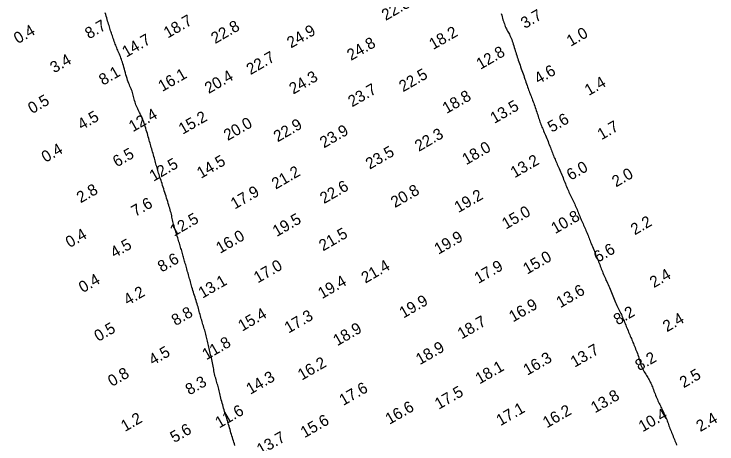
# Model space of a CAD drawing. Extents: x 3024098 to 3056816, y 418252 to 509144.
# Drawn here: x 3028105.6 to 3028414.4, y 426976.3 to 427165.1 of the extents above; entities that cross this region are included whole.
import ezdxf

# ---------------------------------------------------------------- set-up
doc = ezdxf.new("R2010")
doc.units = 0
doc.layers.add('V-CHAN-CONT-EL10', color=7, linetype='Continuous')
doc.layers.add('V-TOPO-SOUN-0911', color=7, linetype='Continuous')

msp = doc.modelspace()

# ---------------------------------------------------------------- linework, layer by layer
at = {"layer": 'V-CHAN-CONT-EL10'}
for points in [[(3028202.62, 426975.6), (3028202.41, 426976.31), (3028202.19, 426977.01), (3028201.97, 426977.7), (3028201.75, 426978.39), (3028201.53, 426979.08), (3028201.32, 426979.78), (3028201.11, 426980.48), (3028200.9, 426981.18), (3028200.7, 426981.89), (3028200.5, 426982.6), (3028200.3, 426983.32), (3028200.1, 426984.03), (3028199.9, 426984.75), (3028199.69, 426985.47), (3028199.47, 426986.19), (3028199.26, 426986.9), (3028199.04, 426987.62), (3028198.81, 426988.34), (3028198.59, 426989.07), (3028198.36, 426989.79), (3028198.14, 426990.53), (3028197.92, 426991.26), (3028197.7, 426992), (3028197.48, 426992.74), (3028197.27, 426993.49), (3028197.06, 426994.23), (3028196.86, 426994.96), (3028196.67, 426995.68), (3028196.49, 426996.39), (3028196.31, 426997.08), (3028196.15, 426997.75), (3028195.99, 426998.41), (3028195.84, 426999.04), (3028195.7, 426999.67), (3028195.55, 427000.29), (3028195.4, 427000.9), (3028195.25, 427001.5), (3028195.09, 427002.1), (3028194.92, 427002.69), (3028194.74, 427003.29), (3028194.56, 427003.9), (3028194.38, 427004.5), (3028194.21, 427005.12), (3028194.03, 427005.74), (3028193.87, 427006.38), (3028193.71, 427007.03), (3028193.57, 427007.7), (3028193.44, 427008.38), (3028193.32, 427009.07), (3028193.2, 427009.78), (3028193.08, 427010.48), (3028192.95, 427011.2), (3028192.82, 427011.91), (3028192.67, 427012.63), (3028192.51, 427013.34), (3028192.34, 427014.05), (3028192.16, 427014.76), (3028191.97, 427015.45), (3028191.79, 427016.15), (3028191.61, 427016.83), (3028191.44, 427017.51), (3028191.27, 427018.17), (3028191.13, 427018.83), (3028190.99, 427019.47), (3028190.87, 427020.11), (3028190.74, 427020.74), (3028190.62, 427021.37), (3028190.5, 427021.99), (3028190.37, 427022.6), (3028190.23, 427023.21), (3028190.08, 427023.82), (3028189.92, 427024.43), (3028189.75, 427025.04), (3028189.57, 427025.65), (3028189.39, 427026.26), (3028189.2, 427026.87), (3028189.01, 427027.49), (3028188.81, 427028.1), (3028188.62, 427028.72), (3028188.43, 427029.35), (3028188.24, 427029.98), (3028188.05, 427030.61), (3028187.86, 427031.24), (3028187.68, 427031.88), (3028187.49, 427032.52), (3028187.31, 427033.16), (3028187.14, 427033.81), (3028186.97, 427034.46), (3028186.79, 427035.12), (3028186.62, 427035.79), (3028186.43, 427036.47), (3028186.25, 427037.15), (3028186.05, 427037.85), (3028185.84, 427038.57), (3028185.62, 427039.3), (3028185.38, 427040.04), (3028185.15, 427040.79), (3028184.9, 427041.54), (3028184.66, 427042.28), (3028184.43, 427043.01), (3028184.2, 427043.72), (3028183.99, 427044.41), (3028183.79, 427045.08), (3028183.6, 427045.72), (3028183.42, 427046.35), (3028183.25, 427046.96), (3028183.09, 427047.56), (3028182.93, 427048.16), (3028182.76, 427048.77), (3028182.6, 427049.38), (3028182.42, 427049.99), (3028182.24, 427050.62), (3028182.06, 427051.25), (3028181.88, 427051.89), (3028181.7, 427052.52), (3028181.52, 427053.14), (3028181.35, 427053.75), (3028181.18, 427054.35), (3028181.01, 427054.94), (3028180.85, 427055.51), (3028180.7, 427056.07), (3028180.55, 427056.62), (3028180.4, 427057.17), (3028180.25, 427057.71), (3028180.1, 427058.26), (3028179.95, 427058.81), (3028179.79, 427059.36), (3028179.62, 427059.92), (3028179.46, 427060.49), (3028179.29, 427061.05), (3028179.12, 427061.63), (3028178.94, 427062.2), (3028178.77, 427062.78), (3028178.59, 427063.35), (3028178.41, 427063.93), (3028178.23, 427064.51), (3028178.06, 427065.1), (3028177.88, 427065.68), (3028177.69, 427066.28), (3028177.51, 427066.89), (3028177.31, 427067.51), (3028177.12, 427068.14), (3028176.92, 427068.79), (3028176.71, 427069.45), (3028176.51, 427070.11), (3028176.3, 427070.78), (3028176.11, 427071.46), (3028175.92, 427072.12), (3028175.73, 427072.79), (3028175.57, 427073.43), (3028175.41, 427074.07), (3028175.27, 427074.7), (3028175.14, 427075.32), (3028175, 427075.93), (3028174.87, 427076.55), (3028174.73, 427077.18), (3028174.58, 427077.82), (3028174.41, 427078.46), (3028174.23, 427079.13), (3028174.03, 427079.81), (3028173.81, 427080.52), (3028173.59, 427081.23), (3028173.35, 427081.97), (3028173.11, 427082.72), (3028172.86, 427083.49), (3028172.62, 427084.27), (3028172.37, 427085.07), (3028172.12, 427085.88), (3028171.87, 427086.69), (3028171.62, 427087.5), (3028171.37, 427088.31), (3028171.13, 427089.1), (3028170.89, 427089.88), (3028170.65, 427090.63), (3028170.41, 427091.36), (3028170.18, 427092.06), (3028169.95, 427092.74), (3028169.73, 427093.4), (3028169.52, 427094.04), (3028169.31, 427094.66), (3028169.12, 427095.27), (3028168.93, 427095.87), (3028168.76, 427096.45), (3028168.59, 427097.03), (3028168.43, 427097.61), (3028168.27, 427098.18), (3028168.12, 427098.77), (3028167.96, 427099.36), (3028167.8, 427099.96), (3028167.63, 427100.59), (3028167.45, 427101.23), (3028167.27, 427101.88), (3028167.07, 427102.55), (3028166.88, 427103.23), (3028166.68, 427103.9), (3028166.48, 427104.58), (3028166.29, 427105.25), (3028166.1, 427105.91), (3028165.91, 427106.55), (3028165.73, 427107.18), (3028165.55, 427107.82), (3028165.37, 427108.45), (3028165.18, 427109.1), (3028164.99, 427109.76), (3028164.8, 427110.44), (3028164.6, 427111.15), (3028164.39, 427111.88), (3028164.17, 427112.65), (3028163.94, 427113.42), (3028163.72, 427114.2), (3028163.49, 427114.97), (3028163.25, 427115.72), (3028163.02, 427116.44), (3028162.8, 427117.12), (3028162.58, 427117.75), (3028162.35, 427118.35), (3028162.14, 427118.9), (3028161.92, 427119.43), (3028161.69, 427119.94), (3028161.46, 427120.45), (3028161.23, 427120.94), (3028160.98, 427121.44), (3028160.72, 427121.96), (3028160.46, 427122.48), (3028160.19, 427123.02), (3028159.92, 427123.57), (3028159.66, 427124.13), (3028159.41, 427124.7), (3028159.18, 427125.28), (3028158.96, 427125.88), (3028158.77, 427126.48), (3028158.6, 427127.1), (3028158.44, 427127.71), (3028158.29, 427128.33), (3028158.14, 427128.94), (3028157.98, 427129.54), (3028157.82, 427130.13), (3028157.64, 427130.7), (3028157.45, 427131.26), (3028157.23, 427131.8), (3028157.01, 427132.34), (3028156.77, 427132.89), (3028156.52, 427133.46), (3028156.27, 427134.05), (3028156.02, 427134.69), (3028155.77, 427135.36), (3028155.52, 427136.09), (3028155.27, 427136.86), (3028155.03, 427137.67), (3028154.79, 427138.49), (3028154.56, 427139.33), (3028154.33, 427140.16), (3028154.1, 427140.98), (3028153.87, 427141.77), (3028153.65, 427142.53), (3028153.42, 427143.25), (3028153.2, 427143.94), (3028152.98, 427144.6), (3028152.76, 427145.24), (3028152.54, 427145.85), (3028152.32, 427146.45), (3028152.1, 427147.02), (3028151.87, 427147.59), (3028151.65, 427148.14), (3028151.42, 427148.68), (3028151.19, 427149.22), (3028150.97, 427149.76), (3028150.74, 427150.3), (3028150.51, 427150.85), (3028150.29, 427151.42), (3028150.06, 427151.99), (3028149.84, 427152.57), (3028149.62, 427153.16), (3028149.4, 427153.76), (3028149.19, 427154.36), (3028148.99, 427154.95), (3028148.79, 427155.54), (3028148.59, 427156.12), (3028148.41, 427156.69), (3028148.23, 427157.25), (3028148.05, 427157.81), (3028147.87, 427158.37), (3028147.69, 427158.94), (3028147.52, 427159.53), (3028147.33, 427160.12), (3028147.14, 427160.74), (3028146.94, 427161.39), (3028146.73, 427162.06), (3028146.52, 427162.75), (3028146.3, 427163.45), (3028146.08, 427164.17), (3028145.87, 427164.9), (3028145.65, 427165.63)], [(3028319.69, 427165.34), (3028319.87, 427164.65), (3028320.06, 427163.98), (3028320.24, 427163.31), (3028320.43, 427162.66), (3028320.62, 427162.02), (3028320.82, 427161.4), (3028321.03, 427160.8), (3028321.24, 427160.22), (3028321.46, 427159.67), (3028321.69, 427159.14), (3028321.93, 427158.64), (3028322.18, 427158.16), (3028322.44, 427157.7), (3028322.7, 427157.23), (3028322.96, 427156.76), (3028323.23, 427156.27), (3028323.49, 427155.75), (3028323.75, 427155.19), (3028324, 427154.6), (3028324.25, 427153.97), (3028324.49, 427153.3), (3028324.72, 427152.61), (3028324.95, 427151.91), (3028325.18, 427151.19), (3028325.4, 427150.47), (3028325.62, 427149.76), (3028325.83, 427149.05), (3028326.05, 427148.35), (3028326.26, 427147.65), (3028326.48, 427146.96), (3028326.7, 427146.27), (3028326.93, 427145.57), (3028327.16, 427144.86), (3028327.4, 427144.14), (3028327.66, 427143.41), (3028327.92, 427142.66), (3028328.19, 427141.91), (3028328.46, 427141.15), (3028328.74, 427140.39), (3028329.01, 427139.62), (3028329.28, 427138.86), (3028329.55, 427138.1), (3028329.8, 427137.35), (3028330.05, 427136.61), (3028330.29, 427135.89), (3028330.53, 427135.17), (3028330.76, 427134.47), (3028330.99, 427133.8), (3028331.21, 427133.14), (3028331.43, 427132.51), (3028331.65, 427131.9), (3028331.87, 427131.31), (3028332.09, 427130.73), (3028332.31, 427130.17), (3028332.54, 427129.6), (3028332.76, 427129.04), (3028332.99, 427128.47), (3028333.22, 427127.88), (3028333.46, 427127.27), (3028333.7, 427126.65), (3028333.93, 427126.02), (3028334.17, 427125.37), (3028334.41, 427124.72), (3028334.64, 427124.06), (3028334.86, 427123.4), (3028335.08, 427122.74), (3028335.29, 427122.09), (3028335.49, 427121.44), (3028335.69, 427120.8), (3028335.88, 427120.17), (3028336.08, 427119.55), (3028336.27, 427118.93), (3028336.47, 427118.34), (3028336.67, 427117.75), (3028336.88, 427117.18), (3028337.1, 427116.62), (3028337.32, 427116.06), (3028337.55, 427115.5), (3028337.79, 427114.94), (3028338.04, 427114.36), (3028338.29, 427113.77), (3028338.56, 427113.16), (3028338.83, 427112.53), (3028339.1, 427111.88), (3028339.38, 427111.21), (3028339.66, 427110.53), (3028339.94, 427109.84), (3028340.22, 427109.16), (3028340.49, 427108.48), (3028340.75, 427107.82), (3028341, 427107.17), (3028341.25, 427106.53), (3028341.48, 427105.91), (3028341.71, 427105.3), (3028341.94, 427104.71), (3028342.17, 427104.12), (3028342.39, 427103.55), (3028342.62, 427102.99), (3028342.84, 427102.44), (3028343.07, 427101.9), (3028343.3, 427101.35), (3028343.54, 427100.8), (3028343.79, 427100.25), (3028344.04, 427099.68), (3028344.29, 427099.1), (3028344.56, 427098.5), (3028344.83, 427097.87), (3028345.12, 427097.22), (3028345.4, 427096.56), (3028345.69, 427095.89), (3028345.98, 427095.21), (3028346.26, 427094.53), (3028346.55, 427093.85), (3028346.82, 427093.17), (3028347.08, 427092.51), (3028347.34, 427091.86), (3028347.6, 427091.22), (3028347.85, 427090.58), (3028348.1, 427089.96), (3028348.35, 427089.34), (3028348.61, 427088.72), (3028348.87, 427088.11), (3028349.15, 427087.51), (3028349.42, 427086.91), (3028349.71, 427086.31), (3028350, 427085.71), (3028350.28, 427085.12), (3028350.57, 427084.53), (3028350.86, 427083.93), (3028351.14, 427083.34), (3028351.41, 427082.75), (3028351.68, 427082.16), (3028351.95, 427081.57), (3028352.21, 427080.98), (3028352.46, 427080.4), (3028352.71, 427079.82), (3028352.96, 427079.23), (3028353.2, 427078.66), (3028353.44, 427078.09), (3028353.67, 427077.52), (3028353.9, 427076.95), (3028354.14, 427076.38), (3028354.37, 427075.81), (3028354.61, 427075.24), (3028354.85, 427074.67), (3028355.1, 427074.1), (3028355.35, 427073.52), (3028355.61, 427072.94), (3028355.87, 427072.36), (3028356.14, 427071.78), (3028356.4, 427071.2), (3028356.65, 427070.62), (3028356.9, 427070.05), (3028357.14, 427069.48), (3028357.37, 427068.92), (3028357.6, 427068.37), (3028357.81, 427067.81), (3028358.03, 427067.25), (3028358.25, 427066.69), (3028358.47, 427066.11), (3028358.71, 427065.52), (3028358.95, 427064.91), (3028359.2, 427064.27), (3028359.46, 427063.62), (3028359.74, 427062.95), (3028360.02, 427062.28), (3028360.3, 427061.59), (3028360.58, 427060.91), (3028360.86, 427060.23), (3028361.14, 427059.55), (3028361.41, 427058.88), (3028361.67, 427058.22), (3028361.93, 427057.57), (3028362.18, 427056.93), (3028362.43, 427056.29), (3028362.68, 427055.67), (3028362.92, 427055.04), (3028363.16, 427054.43), (3028363.39, 427053.81), (3028363.63, 427053.2), (3028363.86, 427052.59), (3028364.1, 427051.99), (3028364.35, 427051.38), (3028364.6, 427050.76), (3028364.85, 427050.15), (3028365.12, 427049.53), (3028365.4, 427048.9), (3028365.69, 427048.27), (3028365.99, 427047.63), (3028366.29, 427046.97), (3028366.59, 427046.31), (3028366.89, 427045.63), (3028367.19, 427044.94), (3028367.49, 427044.24), (3028367.78, 427043.52), (3028368.07, 427042.79), (3028368.36, 427042.05), (3028368.64, 427041.32), (3028368.93, 427040.58), (3028369.21, 427039.86), (3028369.5, 427039.15), (3028369.8, 427038.47), (3028370.1, 427037.8), (3028370.41, 427037.16), (3028370.72, 427036.54), (3028371.02, 427035.94), (3028371.33, 427035.35), (3028371.62, 427034.77), (3028371.91, 427034.21), (3028372.18, 427033.65), (3028372.44, 427033.09), (3028372.69, 427032.54), (3028372.93, 427031.98), (3028373.16, 427031.42), (3028373.39, 427030.86), (3028373.62, 427030.29), (3028373.85, 427029.71), (3028374.09, 427029.12), (3028374.34, 427028.51), (3028374.6, 427027.9), (3028374.85, 427027.28), (3028375.12, 427026.66), (3028375.38, 427026.03), (3028375.64, 427025.42), (3028375.9, 427024.82), (3028376.14, 427024.23), (3028376.38, 427023.65), (3028376.61, 427023.09), (3028376.83, 427022.54), (3028377.06, 427021.99), (3028377.28, 427021.45), (3028377.5, 427020.9), (3028377.73, 427020.34), (3028377.97, 427019.77), (3028378.21, 427019.17), (3028378.47, 427018.57), (3028378.72, 427017.95), (3028378.98, 427017.32), (3028379.23, 427016.67), (3028379.47, 427016.03), (3028379.7, 427015.38), (3028379.92, 427014.72), (3028380.12, 427014.07), (3028380.3, 427013.42), (3028380.49, 427012.78), (3028380.67, 427012.14), (3028380.86, 427011.51), (3028381.06, 427010.88), (3028381.29, 427010.28), (3028381.54, 427009.68), (3028381.82, 427009.1), (3028382.13, 427008.53), (3028382.46, 427007.98), (3028382.8, 427007.44), (3028383.15, 427006.92), (3028383.49, 427006.4), (3028383.82, 427005.89), (3028384.13, 427005.39), (3028384.42, 427004.9), (3028384.69, 427004.41), (3028384.93, 427003.92), (3028385.17, 427003.42), (3028385.4, 427002.92), (3028385.62, 427002.4), (3028385.84, 427001.87), (3028386.06, 427001.31), (3028386.29, 427000.73), (3028386.52, 427000.13), (3028386.76, 426999.52), (3028387, 426998.89), (3028387.25, 426998.26), (3028387.5, 426997.64), (3028387.75, 426997.01), (3028388, 426996.4), (3028388.26, 426995.81), (3028388.52, 426995.23), (3028388.78, 426994.66), (3028389.04, 426994.11), (3028389.31, 426993.56), (3028389.57, 426993.01), (3028389.84, 426992.47), (3028390.1, 426991.93), (3028390.37, 426991.39), (3028390.64, 426990.85), (3028390.9, 426990.3), (3028391.16, 426989.75), (3028391.42, 426989.21), (3028391.67, 426988.66), (3028391.9, 426988.11), (3028392.13, 426987.57), (3028392.35, 426987.03), (3028392.56, 426986.48), (3028392.77, 426985.94), (3028392.97, 426985.39), (3028393.17, 426984.84), (3028393.37, 426984.27), (3028393.58, 426983.7), (3028393.8, 426983.12), (3028394.02, 426982.53), (3028394.26, 426981.92), (3028394.5, 426981.31), (3028394.75, 426980.69), (3028395, 426980.07), (3028395.25, 426979.45), (3028395.5, 426978.83), (3028395.74, 426978.21), (3028395.98, 426977.6), (3028396.22, 426976.99), (3028396.45, 426976.39), (3028396.68, 426975.78)]]:
    msp.add_lwpolyline(points, dxfattribs=at)

# ---------------------------------------------------------------- texts
at = {"layer": 'V-TOPO-SOUN-0911'}
for s, p in [('22.8 ', (3028268.9, 427162.1)), ('3.7', (3028330.02, 427158.56)), ('8.7', (3028138.55, 427154)), ('18.7 ', (3028173.13, 427154.35)), ('0.4', (3028107.28, 427151.87)), ('22.8 ', (3028193.96, 427151.93)), ('24.9 ', (3028227.29, 427149.99)), ('18.2 ', (3028289.76, 427149.33)), ('14.7 ', (3028154.89, 427145.96)), ('1.0', (3028350.18, 427150.75)), ('24.8 ', (3028253.67, 427144.54)), ('12.8 ', (3028310.5, 427140.61)), ('3.4', (3028123.23, 427139.04)), ('22.7 ', (3028209.48, 427138.28)), ('8.1', (3028144.7, 427133.64)), ('22.5 ', (3028276.53, 427130.77)), ('4.6', (3028335.99, 427134.22)), ('16.1 ', (3028170.72, 427130.88)), ('20.4 ', (3028191.14, 427130.01)), ('24.3 ', (3028228.28, 427129.72)), ('1.4', (3028358.1, 427129.1)), ('23.7 ', (3028254.13, 427124.14)), ('0.5', (3028113.54, 427121.16)), ('18.8 ', (3028295.63, 427121.22)), ('13.5 ', (3028316.62, 427116.85)), ('4.5', (3028135.32, 427114.04)), ('12.4 ', (3028157.81, 427113.18)), ('15.2 ', (3028179.69, 427112.1)), ('20.0 ', (3028199.49, 427109.34)), ('5.6', (3028341.86, 427112.96)), ('22.9 ', (3028221.42, 427108.75)), ('23.9 ', (3028241.76, 427106.09)), ('1.7', (3028363.71, 427109.68)), ('22.3 ', (3028283.46, 427104.58)), ('0.4', (3028119.45, 427099.74)), ('23.5 ', (3028261.86, 427096.74)), ('18.0 ', (3028304.28, 427098.71)), ('6.5', (3028150.78, 427097.73)), ('12.5 ', (3028166.88, 427091.43)), ('14.5 ', (3028187.72, 427092.71)), ('13.2 ', (3028325.52, 427092.97)), ('21.2 ', (3028220.57, 427087.98)), ('6.0', (3028350.18, 427091.89)), ('2.0', (3028370.09, 427088.94)), ('22.6 ', (3028241.79, 427081.62)), ('2.8', (3028134.87, 427081.95)), ('17.9 ', (3028202.56, 427079.22)), ('20.8 ', (3028272.93, 427079.85)), ('19.2 ', (3028300.85, 427077.68)), ('7.6', (3028158.89, 427075.95)), ('15.0 ', (3028321.73, 427070.43)), ('12.5 ', (3028175.91, 427067.31)), ('19.5 ', (3028220.99, 427067.15)), ('10.8 ', (3028343.37, 427068.43)), ('2.2', (3028378.31, 427067.88)), ('0.4', (3028130.02, 427062.3)), ('16.0 ', (3028196.14, 427059.77)), ('21.5 ', (3028241.36, 427060.82)), ('19.9 ', (3028292.03, 427059.34)), ('4.5', (3028149.73, 427057.81)), ('6.6', (3028362.1, 427055.81)), ('15.0 ', (3028331.02, 427050.61)), ('8.6', (3028170.5, 427051.55)), ('17.0 ', (3028212.71, 427046.77)), ('21.4 ', (3028259.97, 427046.68)), ('17.9 ', (3028309.64, 427046.55)), ('2.4', (3028386.68, 427044.68)), ('0.4', (3028135.82, 427042.48)), ('13.1 ', (3028188.37, 427040.06)), ('19.4 ', (3028240.91, 427039.85)), ('4.2', (3028155.54, 427037.01)), ('13.6 ', (3028345.6, 427035.86)), ('19.9 ', (3028276.67, 427031.32)), ('16.9 ', (3028324.83, 427029.62)), ('8.8', (3028176.57, 427028.02)), ('8.2', (3028370.8, 427028.28)), ('15.4 ', (3028205.84, 427025.58)), ('17.3 ', (3028226.21, 427024.73)), ('2.4', (3028392.45, 427025.29)), ('18.7 ', (3028302.26, 427022.14)), ('0.5', (3028142.61, 427021.06)), ('18.9 ', (3028247.6, 427019.15)), ('11.8 ', (3028190.06, 427012.98)), ('18.9 ', (3028283.92, 427010.85)), ('4.5', (3028166.59, 427010.63)), ('13.7 ', (3028351.9, 427009.74)), ('16.3 ', (3028331.13, 427006.22)), ('8.2', (3028380.28, 427008.17)), ('16.2 ', (3028232.05, 427004.06)), ('18.1 ', (3028310.09, 427002.37)), ('0.8', (3028148.62, 427001.28)), ('2.5', (3028399.82, 427000.69)), ('8.3', (3028182.67, 426997.54)), ('14.3 ', (3028209.41, 426997.83)), ('17.6 ', (3028250.26, 426992.94)), ('17.5 ', (3028292.21, 426991.26)), ('13.8 ', (3028360.82, 426989.66)), ('11.6 ', (3028195.76, 426983.03)), ('16.6 ', (3028270.53, 426984.64)), ('17.1 ', (3028319.27, 426984.03)), ('16.2 ', (3028339.7, 426983.09)), ('1.2', (3028154.33, 426981.49)), ('10.4 ', (3028381.79, 426981.36)), ('2.4', (3028407.12, 426981.46)), ('15.6 ', (3028233.26, 426978.77)), ('5.6', (3028176.01, 426976.61)), ('13.7 ', (3028214.04, 426971.25))]:
    msp.add_text(s, height=5, rotation=30, dxfattribs=at).set_placement(p)

doc.saveas('drawing.dxf')
